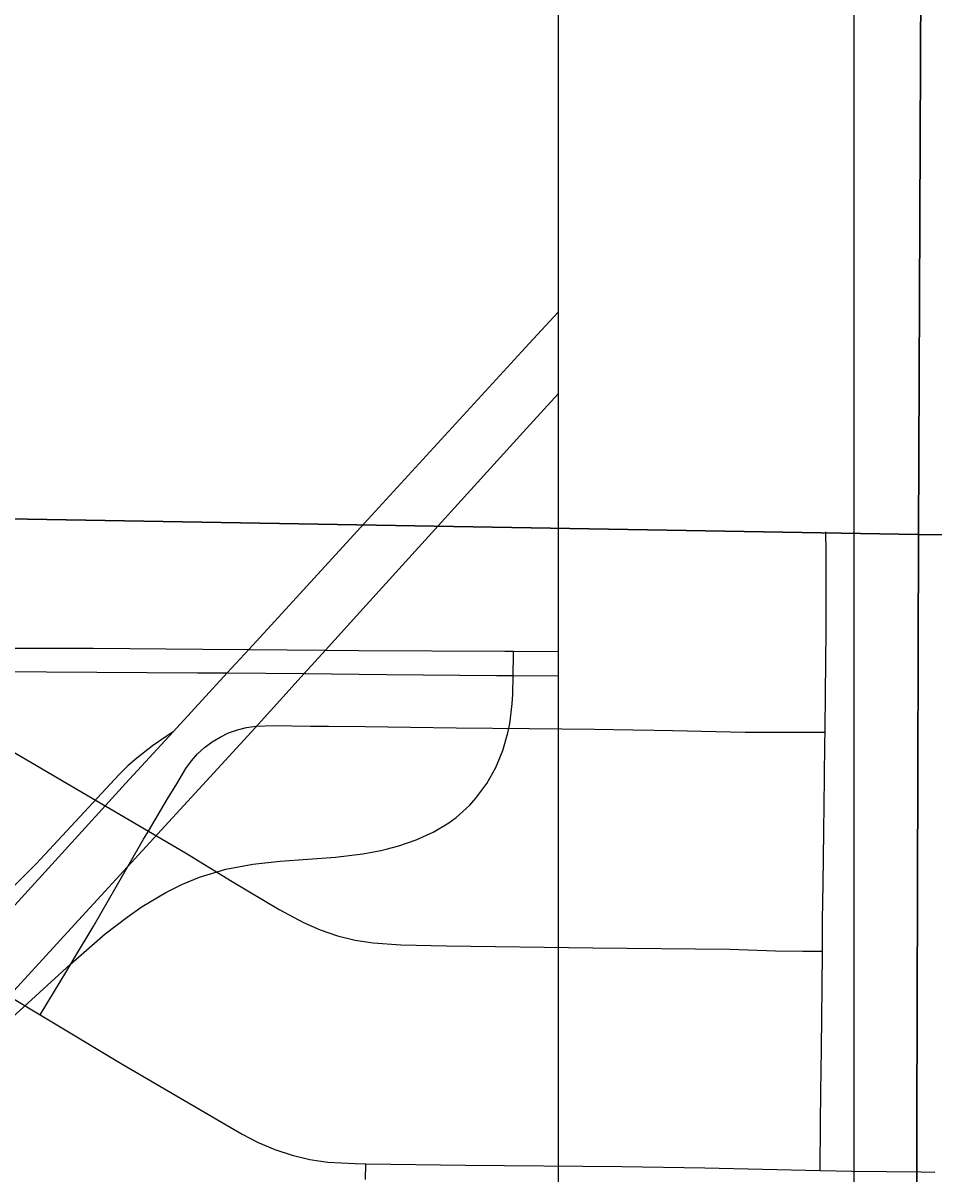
# Model space of a CAD drawing. Extents: x 0 to 34, y 0 to 22.
# Drawn here: x 11.3594 to 11.6676, y 16.8621 to 17.2514 of the extents above; entities that cross this region are included whole.
import ezdxf

# ---------------------------------------------------------------- set-up
doc = ezdxf.new("R2010")
doc.units = 0
for name, color, linetype in [('GM_X_City_Street', 7, 'Continuous'), ('GM_X_Interchange_Ramps', 7, 'Continuous'), ('GM_X_Interstate_Route', 7, 'Continuous'), ('GM_X_Section', 7, 'Continuous'), ('GM_X_US_Route', 7, 'Continuous'), ('SH_Data', 7, 'Continuous')]:
    doc.layers.add(name, color=color, linetype=linetype)

msp = doc.modelspace()

# ---------------------------------------------------------------- linework, layer by layer
at = {"layer": 'GM_X_City_Street'}
for points in [[(11.629, 16.86329), (11.62919, 16.87926), (11.62931, 16.88991), (11.62948, 16.90426), (11.62961, 16.91526), (11.62972, 16.92492), (11.62987, 16.93739), (11.62987, 16.93867), (11.62982, 16.94792), (11.6301, 16.9602), (11.6303, 16.97794), (11.63051, 16.99594), (11.63065, 17.00795), (11.63069, 17.01147), (11.63085, 17.02528), (11.63095, 17.03461), (11.63105, 17.0466), (11.6311, 17.06201), (11.63105, 17.07261), (11.63102, 17.07931)], [(11.36516, 16.91588), (11.37003, 16.92391), (11.37384, 16.93018), (11.37684, 16.93514), (11.38312, 16.94569), (11.3909, 16.9592), (11.40016, 16.97534), (11.4018, 16.97808), (11.40833, 16.98895), (11.41142, 16.9941), (11.41449, 16.99922), (11.41635, 17.00177), (11.41842, 17.00418), (11.42078, 17.00636), (11.42335, 17.00824), (11.42607, 17.00987), (11.42893, 17.01125), (11.43192, 17.01234), (11.435, 17.01312), (11.43814, 17.01358), (11.44438, 17.01374), (11.45665, 17.01352), (11.46277, 17.01351), (11.47509, 17.01344), (11.4905, 17.01316), (11.50594, 17.01294), (11.53066, 17.01273), (11.5527, 17.01248), (11.5657, 17.01234), (11.57286, 17.01225), (11.57911, 17.01213), (11.60366, 17.01156), (11.62527, 17.01148), (11.63069, 17.01147)], [(11.34497, 17.01133), (11.37436, 16.99417), (11.4018, 16.97808), (11.41441, 16.97069), (11.43017, 16.96102), (11.44609, 16.95155), (11.45425, 16.94715), (11.45991, 16.94463), (11.46576, 16.94261), (11.47176, 16.94115), (11.47789, 16.94028), (11.48716, 16.93958), (11.50263, 16.9393), (11.55213, 16.93862), (11.59854, 16.93816), (11.61398, 16.93755), (11.6232, 16.93746), (11.62987, 16.93739)], [(11.3558, 16.92149), (11.36516, 16.91588), (11.39316, 16.89908), (11.43349, 16.87556), (11.43893, 16.87268), (11.44458, 16.87031), (11.45045, 16.86845), (11.45644, 16.86698), (11.46248, 16.86603), (11.47173, 16.86557), (11.47535, 16.86552), (11.50908, 16.86509), (11.56199, 16.86463), (11.59002, 16.86415), (11.629, 16.86329), (11.63981, 16.86305), (11.66319, 16.86278), (11.66781, 16.86272)], [(11.47528, 16.86025), (11.47535, 16.86552)]]:
    msp.add_lwpolyline(points, dxfattribs=at)
at = {"layer": 'GM_X_Interchange_Ramps'}
for points in [[(11.52517, 17.03067), (11.5253, 17.0378), (11.52532, 17.03894)], [(11.48222, 16.97193), (11.48655, 16.97305), (11.49243, 16.97508), (11.49809, 16.97764), (11.50343, 16.98085), (11.50593, 16.98266), (11.5105, 16.98688), (11.51259, 16.98916), (11.51628, 16.99416), (11.51932, 16.9996), (11.5217, 17.00536), (11.52345, 17.01134), (11.5241, 17.01437), (11.52486, 17.0211), (11.52507, 17.02443), (11.52517, 17.03067)], [(11.41022, 17.01168), (11.40778, 17.01008), (11.40322, 17.00689), (11.39791, 17.00274), (11.39488, 17.00018), (11.39188, 16.99722), (11.36385, 16.96697), (11.35064, 16.9539)], [(11.2326, 16.78894), (11.23946, 16.79356), (11.24334, 16.7967), (11.24817, 16.80103), (11.25619, 16.80858), (11.27679, 16.82991), (11.32841, 16.88766), (11.34142, 16.90105), (11.35711, 16.91619), (11.37544, 16.93306), (11.38722, 16.94326), (11.39461, 16.94899), (11.39971, 16.95255), (11.40774, 16.95733), (11.41333, 16.96005), (11.41907, 16.96244), (11.42799, 16.96514), (11.43714, 16.96686), (11.44643, 16.96784), (11.4651, 16.9692), (11.47439, 16.97035), (11.48049, 16.97149), (11.48222, 16.97193)]]:
    msp.add_lwpolyline(points, dxfattribs=at)
at = {"layer": 'GM_X_Interstate_Route'}
for points in [[(11.41022, 17.01168), (11.4285, 17.03154), (11.43582, 17.0395), (11.44458, 17.04902), (11.476, 17.08346), (11.53064, 17.14296), (11.5404, 17.15361)], [(11.45251, 17.02911), (11.45451, 17.03131), (11.4617, 17.03925), (11.47546, 17.05443), (11.52976, 17.11428), (11.5404, 17.12594)], [(11.29904, 16.86142), (11.33071, 16.89621), (11.37693, 16.9466), (11.4379, 17.01298), (11.45251, 17.02911)], [(10.99342, 16.55622), (11.02121, 16.58559), (11.07357, 16.64301), (11.0817, 16.65187), (11.18033, 16.76015), (11.1898, 16.77051), (11.22854, 16.81289), (11.27881, 16.868), (11.35434, 16.95052), (11.3941, 16.99417), (11.41022, 17.01168)]]:
    msp.add_lwpolyline(points, dxfattribs=at)
at = {"layer": 'GM_X_Section'}
for points in [[(11.66658, 18.09295), (11.66229, 17.07839), (10.65984, 17.09559), (10.66488, 18.109)], [(12.8229, 18.08062), (12.81671, 17.06719), (11.66229, 17.07839), (11.66658, 18.09295)], [(10.65984, 17.09559), (11.66229, 17.07839), (11.65948, 16.08242), (11.40446, 16.06407), (11.24341, 16.05956), (11.13084, 16.065), (10.98566, 16.07871), (10.65556, 16.08067)], [(11.66229, 17.07839), (12.81671, 17.06719), (12.80249, 16.08483), (11.65948, 16.08242)]]:
    msp.add_lwpolyline(points, close=True, dxfattribs=at)
at = {"layer": 'GM_X_US_Route'}
for points in [[(11.11661, 17.04574), (11.11969, 17.04644), (11.12368, 17.04686), (11.1269, 17.047), (11.13061, 17.04707), (11.13418, 17.04685), (11.15315, 17.04486), (11.17789, 17.04285), (11.19451, 17.04221), (11.20619, 17.04181), (11.21854, 17.04135), (11.22211, 17.04122), (11.22426, 17.04117), (11.2438, 17.04073), (11.33046, 17.03992), (11.38309, 17.0399), (11.42022, 17.03965), (11.43582, 17.0395), (11.4617, 17.03925), (11.47286, 17.03914), (11.52239, 17.03897), (11.52532, 17.03894), (11.5404, 17.03879)], [(11.11661, 17.04574), (11.11976, 17.04357), (11.12291, 17.04189), (11.12669, 17.04042), (11.12991, 17.03964), (11.13271, 17.03939), (11.15345, 17.03756), (11.18129, 17.03512), (11.20296, 17.03385), (11.21535, 17.03347), (11.21836, 17.03338), (11.22405, 17.03321), (11.23084, 17.033), (11.25875, 17.03254), (11.26805, 17.03249), (11.27424, 17.03247), (11.36738, 17.03191), (11.4184, 17.03161)], [(11.4184, 17.03161), (11.4264, 17.03156), (11.4285, 17.03154), (11.45451, 17.03131), (11.48232, 17.03106), (11.51958, 17.03071), (11.52517, 17.03067), (11.5404, 17.03058)]]:
    msp.add_lwpolyline(points, dxfattribs=at)
at = {"layer": 'SH_Data'}
for p, q in [((11.6404, 21), (11.6404, 14)), ((11.5404, 20.9), (11.5404, 14.1))]:
    msp.add_line(p, q, dxfattribs=at)

doc.saveas('drawing.dxf')
